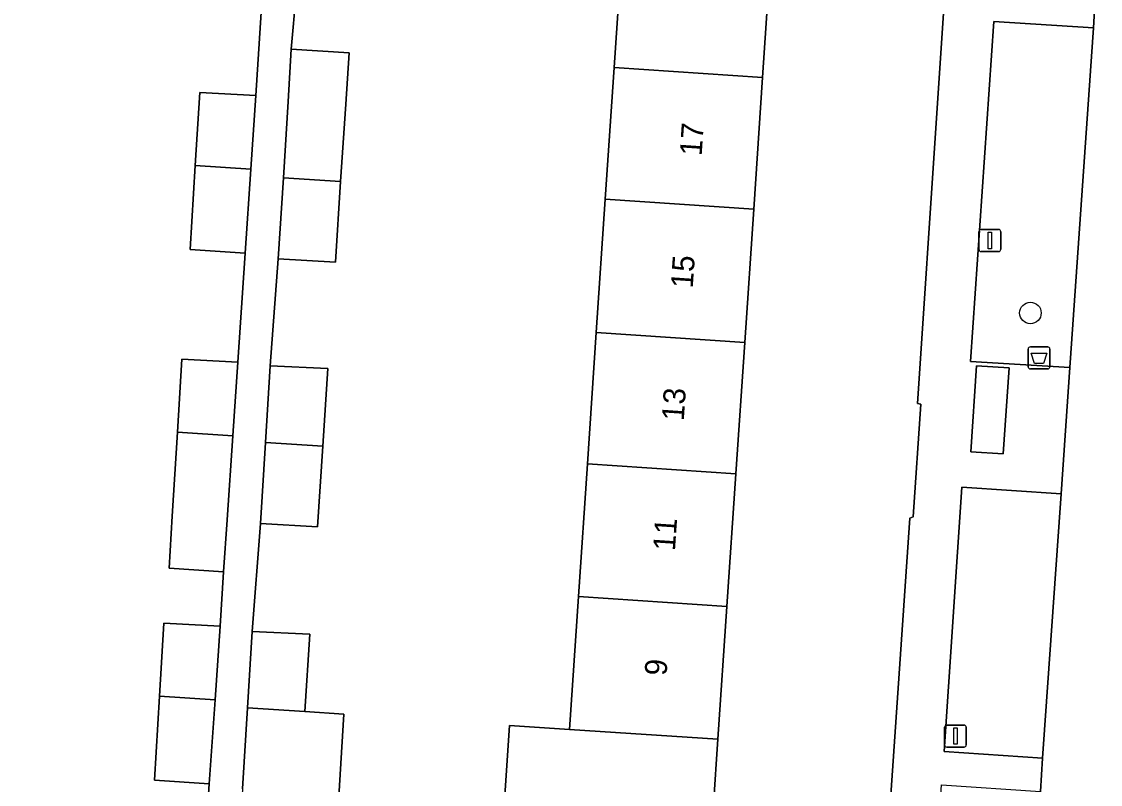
# Model space of a CAD drawing. Extents: x 161848 to 162726, y 385382 to 386521.
# Drawn here: x 161960.24 to 162009.2, y 385644.09 to 385678.71 of the extents above; entities that cross this region are included whole.
import ezdxf

# ---------------------------------------------------------------- set-up
doc = ezdxf.new("R2010")
doc.units = 0
for name, color, linetype in [('IMGEO_Afvalbak', 7, 'Continuous'), ('IMGEO_Boom', 7, 'Continuous'), ('IMGEO_Erf', 7, 'Continuous'), ('IMGEO_Fietspad_gesloten', 7, 'Continuous'), ('IMGEO_Groenvoorziening', 7, 'Continuous'), ('IMGEO_Lichtmast', 7, 'Continuous'), ('IMGEO_Pand', 7, 'Continuous'), ('IMGEO_Pand_nummerreeks', 7, 'Continuous'), ('IMGEO_Voetpad_gesloten', 7, 'Continuous'), ('IMGEO_Voetpad_open', 7, 'Continuous')]:
    doc.layers.add(name, color=color, linetype=linetype)

msp = doc.modelspace()

# ---------------------------------------------------------------- linework, layer by layer
at = {"layer": 'IMGEO_Afvalbak'}
for p, q in [((162005.924, 385663.042), (162005.924, 385663.842)), ((162005.924, 385663.842), (162005.924, 385663.042)), ((162006.024, 385663.942), (162006.814, 385663.942)), ((162006.814, 385663.942), (162006.024, 385663.942)), ((162006.914, 385663.842), (162006.914, 385663.042)), ((162006.914, 385663.042), (162006.914, 385663.842)), ((162006.814, 385662.942), (162006.024, 385662.942)), ((162006.024, 385662.942), (162006.814, 385662.942))]:
    msp.add_line(p, q, dxfattribs=at)
msp.add_lwpolyline([(162006.067, 385663.656), (162006.771, 385663.656), (162006.622, 385663.186), (162006.216, 385663.186), (162006.067, 385663.656)], dxfattribs=at)
for centre, start, end in [((162006.024, 385663.842), 90, 180), ((162006.024, 385663.842), 90, 180), ((162006.814, 385663.842), 0, 90), ((162006.814, 385663.842), 360, 90), ((162006.024, 385663.042), 180, 270), ((162006.024, 385663.042), 180, 270), ((162006.814, 385663.042), 270, 0), ((162006.814, 385663.042), 270, 0)]:
    msp.add_arc(centre, 0.1, start, end, dxfattribs=at)
at = {"layer": 'IMGEO_Boom'}
msp.add_circle((162006.027, 385665.482), 0.489, dxfattribs=at)
at = {"layer": 'IMGEO_Erf'}
for points in [[(161970.385, 385668.193), (161967.899, 385668.362), (161968.129, 385672.173), (161968.329, 385675.481), (161970.879, 385675.348), (161971.188, 385680.308), (161965.988, 385680.667), (161966.222, 385684.067), (161968.889, 385683.883), (161969.148, 385687.638), (161971.682, 385687.463), (161971.995, 385692.068), (161969.509, 385692.237), (161969.739, 385696.048), (161966.755, 385696.251), (161966.843, 385697.548), (161969.817, 385697.346), (161969.939, 385699.356), (161972.489, 385699.223), (161972.865, 385704.758), (161950.757, 385706.262)], [(161998.429, 385625.093), (162000.549, 385656.175), (162000.699, 385656.226), (162001.053, 385661.34), (162000.908, 385661.369), (162003.492, 385700.232)], [(161994.282, 385682.228), (161993.872, 385676.165), (161993.469, 385670.192), (161993.061, 385664.146), (161992.659, 385658.183), (161992.252, 385652.159), (161991.845, 385646.136), (161991.445, 385640.212), (161991.027, 385634.016), (161990.625, 385628.06), (161983.891, 385628.515), (161984.292, 385634.466), (161984.71, 385640.662), (161981.988, 385640.844), (161982.383, 385646.768), (161985.11, 385646.586), (161985.517, 385652.61), (161985.923, 385658.633), (161986.325, 385664.597), (161986.733, 385670.642), (161987.136, 385676.616), (161987.545, 385682.678)], [(161972.708, 385679.977), (161972.485, 385677.457), (161975.104, 385677.295), (161974.952, 385674.964), (161974.722, 385671.444), (161974.483, 385667.783), (161971.895, 385667.941), (161971.528, 385663.076), (161974.142, 385662.955), (161973.912, 385659.435), (161973.673, 385655.774), (161971.085, 385655.932), (161970.714, 385651.029), (161973.328, 385650.908), (161973.098, 385647.389), (161974.873, 385647.271), (161974.503, 385641.297)], [(161968.444, 385639.229), (161968.762, 385644.112), (161966.276, 385644.281), (161966.506, 385648.094), (161966.706, 385651.4), (161969.256, 385651.267), (161969.406, 385653.729), (161966.941, 385653.896), (161967.084, 385656.266), (161967.314, 385660.074), (161967.514, 385663.385), (161970.064, 385663.252), (161970.385, 385668.193)]]:
    msp.add_lwpolyline(points, dxfattribs=at)
at = {"layer": 'IMGEO_Fietspad_gesloten'}
msp.add_lwpolyline([(162013.158, 385743.949), (162010.873, 385709.146), (162010.549, 385704.218), (162010.295, 385700.348), (162010.217, 385699.151), (162008.977, 385680.053), (162008.886, 385678.416), (162007.821, 385663.003), (162007.424, 385657.272), (162006.576, 385645.271), (162006.478, 385643.76), (162005.344, 385626.899), (162005.265, 385625.346), (162004.604, 385615.402), (162004.294, 385610.839), (162003.948, 385605.742), (162007.138, 385605.527), (162007.893, 385616.747), (162013.268, 385696.929), (162014.399, 385713.867), (162016.417, 385744.964)], dxfattribs=at)
at = {"layer": 'IMGEO_Groenvoorziening'}
for points in [[(162007.821, 385663.003), (162008.886, 385678.416), (162004.365, 385678.704), (162003.308, 385663.277)], [(162007.424, 385657.272), (162002.921, 385657.57), (162002.106, 385645.574), (162006.576, 385645.271)]]:
    msp.add_lwpolyline(points, close=True, dxfattribs=at)
at = {"layer": 'IMGEO_Lichtmast'}
for p, q in [((162003.688, 385668.371), (162003.688, 385669.171)), ((162003.688, 385669.171), (162003.688, 385668.371)), ((162003.788, 385669.271), (162004.578, 385669.271)), ((162004.578, 385669.271), (162003.788, 385669.271)), ((162004.678, 385669.171), (162004.678, 385668.371)), ((162004.678, 385668.371), (162004.678, 385669.171)), ((162004.578, 385668.271), (162003.788, 385668.271)), ((162003.788, 385668.271), (162004.578, 385668.271)), ((162002.128, 385645.882), (162002.128, 385646.682)), ((162002.128, 385646.682), (162002.128, 385645.882)), ((162002.228, 385646.782), (162003.018, 385646.782)), ((162003.018, 385646.782), (162002.228, 385646.782)), ((162003.118, 385646.682), (162003.118, 385645.882)), ((162003.118, 385645.882), (162003.118, 385646.682)), ((162003.018, 385645.782), (162002.228, 385645.782)), ((162002.228, 385645.782), (162003.018, 385645.782))]:
    msp.add_line(p, q, dxfattribs=at)
for points in [[(162004.108, 385669.146), (162004.258, 385669.146), (162004.258, 385668.396), (162004.108, 385668.396), (162004.108, 385669.146)], [(162002.548, 385646.657), (162002.698, 385646.657), (162002.698, 385645.907), (162002.548, 385645.907), (162002.548, 385646.657)]]:
    msp.add_lwpolyline(points, dxfattribs=at)
for centre, start, end in [((162003.788, 385669.171), 90, 180), ((162003.788, 385669.171), 90, 180), ((162004.578, 385669.171), 0, 90), ((162004.578, 385669.171), 360, 90), ((162003.788, 385668.371), 180, 270), ((162003.788, 385668.371), 180, 270), ((162004.578, 385668.371), 270, 0), ((162004.578, 385668.371), 270, 0), ((162002.228, 385646.682), 90, 180), ((162002.228, 385646.682), 90, 180), ((162003.018, 385646.682), 0, 90), ((162003.018, 385646.682), 360, 90), ((162002.228, 385645.882), 180, 270), ((162002.228, 385645.882), 180, 270), ((162003.018, 385645.882), 270, 0), ((162003.018, 385645.882), 270, 0)]:
    msp.add_arc(centre, 0.1, start, end, dxfattribs=at)
at = {"layer": 'IMGEO_Pand'}
for points in [[(161994.282, 385682.228), (161987.545, 385682.678), (161987.136, 385676.616), (161993.872, 385676.165)], [(161974.952, 385674.964), (161975.104, 385677.295), (161972.485, 385677.457), (161972.338, 385675.085), (161972.123, 385671.618), (161974.722, 385671.444)], [(161993.872, 385676.165), (161987.136, 385676.616), (161986.733, 385670.642), (161993.469, 385670.192)], [(161970.879, 385675.348), (161968.329, 385675.481), (161968.129, 385672.173), (161970.648, 385672.002)], [(161967.899, 385668.362), (161970.385, 385668.193), (161970.648, 385672.002), (161968.129, 385672.173)], [(161971.895, 385667.941), (161974.483, 385667.783), (161974.722, 385671.444), (161972.123, 385671.618)], [(161993.469, 385670.192), (161986.733, 385670.642), (161986.325, 385664.597), (161993.061, 385664.146)], [(161993.061, 385664.146), (161986.325, 385664.597), (161985.923, 385658.633), (161992.659, 385658.183)], [(161970.064, 385663.252), (161967.514, 385663.385), (161967.314, 385660.074), (161969.833, 385659.903)], [(161974.142, 385662.955), (161971.528, 385663.076), (161971.313, 385659.609), (161973.912, 385659.435)], [(161969.833, 385659.903), (161967.314, 385660.074), (161967.084, 385656.266), (161966.941, 385653.896), (161969.406, 385653.729), (161969.57, 385656.097)], [(161971.085, 385655.932), (161973.673, 385655.774), (161973.912, 385659.435), (161971.313, 385659.609)], [(161992.659, 385658.183), (161985.923, 385658.633), (161985.517, 385652.61), (161992.252, 385652.159)], [(161992.252, 385652.159), (161985.517, 385652.61), (161985.11, 385646.586), (161991.845, 385646.136)], [(161969.256, 385651.267), (161966.706, 385651.4), (161966.506, 385648.094), (161969.025, 385647.924)], [(161973.328, 385650.908), (161970.714, 385651.029), (161970.499, 385647.562), (161973.098, 385647.389)], [(161966.276, 385644.281), (161968.762, 385644.112), (161969.025, 385647.924), (161966.506, 385648.094)], [(161973.098, 385647.389), (161970.499, 385647.562), (161970.271, 385643.885), (161970.127, 385641.568), (161970.529, 385641.543), (161974.503, 385641.297), (161974.873, 385647.271)], [(161991.845, 385646.136), (161985.11, 385646.586), (161982.383, 385646.768), (161981.988, 385640.844), (161984.71, 385640.662), (161991.445, 385640.212)]]:
    msp.add_lwpolyline(points, close=True, dxfattribs=at)
at = {"layer": 'IMGEO_Voetpad_gesloten'}
msp.add_lwpolyline([(162005.063, 385662.989), (162003.577, 385663.084), (162003.323, 385659.179), (162004.794, 385659.093)], close=True, dxfattribs=at)
at = {"layer": 'IMGEO_Voetpad_open'}
for points in [[(162002.926, 385709.929), (162003.231, 385709.718), (162004.267, 385709.569), (162003.93, 385704.551), (162003.78, 385704.564), (162003.492, 385700.232), (162000.908, 385661.369), (162001.053, 385661.34), (162000.699, 385656.226), (162000.549, 385656.175), (161998.429, 385625.093), (161997.763, 385615.324)], [(162000.049, 385615.172), (162000.737, 385625.677), (162005.265, 385625.346), (162005.344, 385626.899), (162000.837, 385627.179), (162001.996, 385644.061), (162006.478, 385643.76), (162006.576, 385645.271), (162002.106, 385645.574), (162002.921, 385657.57), (162007.424, 385657.272), (162007.821, 385663.003), (162003.308, 385663.277), (162004.365, 385678.704), (162008.886, 385678.416), (162008.977, 385680.053), (162004.472, 385680.234), (162005.838, 385700.634)], [(161971.188, 385680.308), (161970.879, 385675.348), (161970.648, 385672.002), (161970.385, 385668.193), (161970.064, 385663.252), (161969.833, 385659.903), (161969.57, 385656.097), (161969.406, 385653.729), (161969.256, 385651.267), (161969.025, 385647.924), (161968.762, 385644.112), (161968.444, 385639.229)], [(161970.271, 385643.885), (161970.499, 385647.562), (161970.714, 385651.029), (161971.085, 385655.932), (161971.313, 385659.609), (161971.528, 385663.076), (161971.895, 385667.941), (161972.123, 385671.618), (161972.338, 385675.085), (161972.485, 385677.457), (161972.708, 385679.977)]]:
    msp.add_lwpolyline(points, dxfattribs=at)
msp.add_lwpolyline([(162005.063, 385662.989), (162004.794, 385659.093), (162003.323, 385659.179), (162003.577, 385663.084)], close=True, dxfattribs=at)

# ---------------------------------------------------------------- texts
at = {"layer": 'IMGEO_Pand_nummerreeks'}
for s, p in [('17', (161991.106, 385672.594)), ('15', (161990.7, 385666.581)), ('13', (161990.294, 385660.568)), ('11', (161989.895, 385654.669)), ('9', (161989.512, 385649.001))]:
    msp.add_text(s, height=1, rotation=86.138, dxfattribs=at).set_placement(p)

doc.saveas('drawing.dxf')
